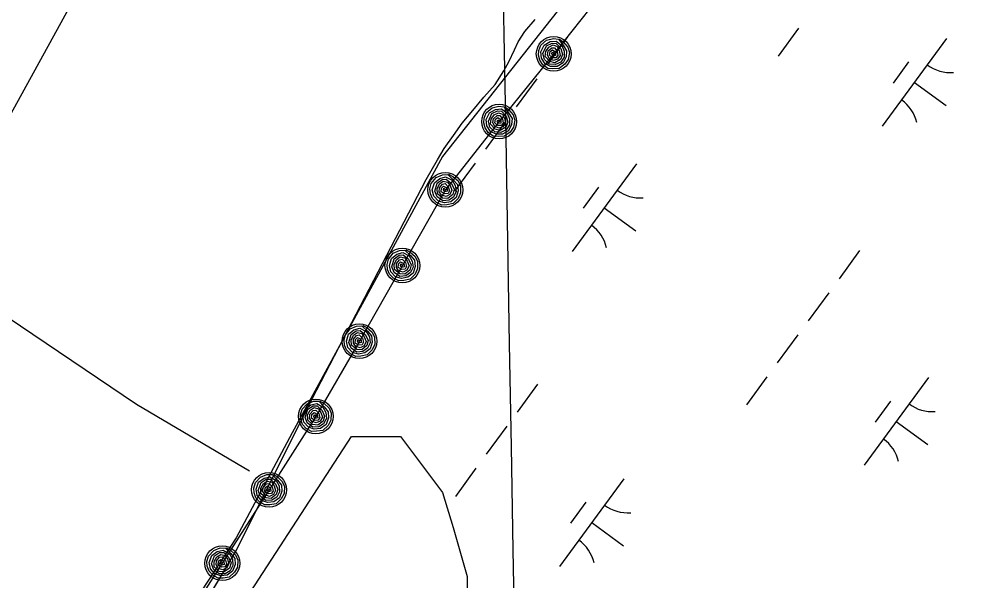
# Model space of a CAD drawing. Extents: x 3905714 to 3926767, y 183354 to 205755.
# Drawn here: x 3914646.5 to 3915092, y 187928.7 to 188186.8 of the extents above; entities that cross this region are included whole.
import ezdxf

# ---------------------------------------------------------------- set-up
doc = ezdxf.new("R2010")
doc.units = 0
for name, color, linetype in [('V-GRID-MAJR', 7, 'Continuous'), ('V-LEVE-TOET', 7, 'Continuous'), ('V-RIVR-EDGE', 7, 'Continuous'), ('V-RRAP-FSHR', 7, 'Continuous'), ('V-TOPO-MINR', 7, 'Continuous'), ('V-TOPO-SHOR', 7, 'Continuous'), ('V-WETL-SWMP', 7, 'Continuous')]:
    doc.layers.add(name, color=color, linetype=linetype)

msp = doc.modelspace()

# ---------------------------------------------------------------- linework, layer by layer
at = {"layer": 'V-GRID-MAJR'}
msp.add_spline([(3914930.18, 184667.84), (3914884.14, 187327.39), (3914779.24, 193387.51), (3914694.62, 198275.87)], degree=3, dxfattribs=at)
at = {"layer": 'V-LEVE-TOET'}
msp.add_lwpolyline([(3914752.34, 187978.97), (3914700.39, 188009.69), (3914640.93, 188049.85), (3914599.12, 188074.76), (3914540.25, 188093.54)], dxfattribs=at)
at = {"layer": 'V-RIVR-EDGE'}
for points in [[(3915604.94, 189214.16), (3915307.8, 188778.79), (3915113.05, 188490.69), (3915014.87, 188355.49), (3914997.17, 188316.86), (3914907.04, 188207.42), (3914841.05, 188123.72), (3914771.84, 187996.57), (3914746.09, 187948.29), (3914633.42, 187776.07), (3914490.18, 187553.96), (3914317.96, 187185.39)], [(3914379.12, 187240.11), (3914445.11, 187401.06), (3914589.97, 187673.06), (3914799.2, 187994.96), (3914821.73, 187994.96), (3914841.05, 187969.21), (3914845.88, 187953.12), (3914852.31, 187930.58), (3914852.31, 187914.49), (3914844.27, 187903.22), (3914823.34, 187901.61), (3914800.81, 187901.61), (3914783.1, 187893.57), (3914771.84, 187877.47), (3914734.82, 187853.33), (3914707.46, 187829.19), (3914670.44, 187774.46), (3914655.95, 187734.23), (3914519.15, 187467.05), (3914498.22, 187417.15), (3914470.86, 187359.21), (3914367.04, 187032.03)]]:
    msp.add_lwpolyline(points, dxfattribs=at)
at = {"layer": 'V-RRAP-FSHR'}
for points in [[(3915129.94, 188492.45), (3915105.88, 188460.49), (3915082.41, 188428.1), (3915059.71, 188395.62), (3915035.74, 188363.13), (3915012.4, 188330.64), (3914989.65, 188298.15), (3914965.56, 188266.16), (3914940.98, 188234.22), (3914916.9, 188202.28), (3914892.11, 188170.9), (3914866.99, 188139.76), (3914842.29, 188108.34), (3914822.55, 188073.56), (3914802.81, 188038.77), (3914782.74, 188004.18), (3914761.26, 187970.43), (3914739.78, 187936.69), (3914718.31, 187902.94)], [(3914894.77, 188177.72), (3914896.46, 188176.51), (3914898.59, 188174.03), (3914899.3, 188171.55), (3914898.81, 188168.37), (3914897.24, 188166.1), (3914894.58, 188164.11), (3914891.67, 188164.05), (3914889.41, 188164.22), (3914887.11, 188165.89), (3914885.66, 188167.96), (3914885.1, 188170.25), (3914885.2, 188172.47), (3914886.23, 188174.87), (3914888.86, 188177.15), (3914891.93, 188177.98), (3914894.31, 188177.67), (3914896.46, 188174.88), (3914898.04, 188172.37), (3914897.86, 188169.58), (3914896.4, 188166.7), (3914893.72, 188165.14), (3914890.7, 188165.13), (3914888.18, 188166.34), (3914886.43, 188168.88), (3914886.2, 188171.85), (3914887.74, 188174.93), (3914890.42, 188176.52), (3914893.2, 188176.8), (3914895.87, 188174.76), (3914896.94, 188172.21), (3914896.83, 188169.37), (3914895.3, 188167.06), (3914892.91, 188165.95), (3914890.16, 188166.18), (3914887.88, 188168.35), (3914887.17, 188171.1), (3914888.84, 188174.61), (3914891.39, 188175.86), (3914893.28, 188175.64), (3914895.3, 188173.34), (3914896.11, 188170.58), (3914895.19, 188168.32), (3914892.57, 188166.79), (3914890.26, 188167.33), (3914888.22, 188169.65), (3914888.46, 188172.05), (3914889.88, 188174.03), (3914891.81, 188174.99), (3914893.74, 188174.26), (3914894.64, 188172.48), (3914895.07, 188170.22), (3914893.86, 188168.53), (3914892.01, 188167.87), (3914890.01, 188168.74), (3914889.24, 188170.49), (3914889.55, 188172.23), (3914891.18, 188173.73), (3914892.51, 188173.75), (3914893.68, 188172.13), (3914893.95, 188170.22), (3914893.07, 188169.09), (3914891.51, 188169.11), (3914890.1, 188170.35), (3914890.45, 188171.95), (3914891.53, 188172.73), (3914892.88, 188171.8), (3914892.91, 188170.15), (3914891.74, 188170.01), (3914891.2, 188171.01), (3914891.55, 188171.78), (3914892.14, 188170.93)], [(3914869.66, 188146.58), (3914871.35, 188145.37), (3914873.48, 188142.89), (3914874.19, 188140.41), (3914873.69, 188137.24), (3914872.13, 188134.97), (3914869.47, 188132.98), (3914866.56, 188132.91), (3914864.3, 188133.09), (3914862, 188134.76), (3914860.55, 188136.83), (3914859.99, 188139.12), (3914860.08, 188141.33), (3914861.12, 188143.73), (3914863.75, 188146.01), (3914866.82, 188146.84), (3914869.2, 188146.53), (3914871.35, 188143.75), (3914872.93, 188141.23), (3914872.75, 188138.45), (3914871.29, 188135.56), (3914868.61, 188134.01), (3914865.59, 188134), (3914863.07, 188135.2), (3914861.32, 188137.74), (3914861.09, 188140.71), (3914862.63, 188143.79), (3914865.31, 188145.39), (3914868.09, 188145.67), (3914870.76, 188143.62), (3914871.83, 188141.07), (3914871.71, 188138.23), (3914870.19, 188135.92), (3914867.79, 188134.81), (3914865.04, 188135.04), (3914862.77, 188137.21), (3914862.06, 188139.96), (3914863.73, 188143.47), (3914866.28, 188144.72), (3914868.17, 188144.51), (3914870.19, 188142.21), (3914871, 188139.44), (3914870.08, 188137.18), (3914867.46, 188135.65), (3914865.15, 188136.2), (3914863.11, 188138.52), (3914863.35, 188140.91), (3914864.77, 188142.9), (3914866.7, 188143.85), (3914868.63, 188143.12), (3914869.53, 188141.35), (3914869.96, 188139.08), (3914868.75, 188137.39), (3914866.9, 188136.74), (3914864.9, 188137.6), (3914864.12, 188139.35), (3914864.44, 188141.09), (3914866.07, 188142.6), (3914867.4, 188142.62), (3914868.57, 188140.99), (3914868.83, 188139.09), (3914867.96, 188137.95), (3914866.4, 188137.97), (3914864.99, 188139.22), (3914865.34, 188140.81), (3914866.42, 188141.6), (3914867.77, 188140.66), (3914867.8, 188139.02), (3914866.63, 188138.87), (3914866.09, 188139.88), (3914866.44, 188140.64), (3914867.03, 188139.79)], [(3914843.81, 188115.51), (3914845.68, 188114.58), (3914848.19, 188112.49), (3914849.29, 188110.15), (3914849.31, 188106.94), (3914848.13, 188104.45), (3914845.83, 188102.05), (3914842.98, 188101.52), (3914840.71, 188101.32), (3914838.17, 188102.6), (3914836.41, 188104.41), (3914835.48, 188106.58), (3914835.22, 188108.78), (3914835.85, 188111.31), (3914838.07, 188113.99), (3914840.97, 188115.3), (3914843.38, 188115.39), (3914845.95, 188112.99), (3914847.92, 188110.76), (3914848.19, 188107.98), (3914847.21, 188104.9), (3914844.82, 188102.93), (3914841.84, 188102.43), (3914839.16, 188103.21), (3914837.02, 188105.43), (3914836.31, 188108.33), (3914837.33, 188111.62), (3914839.72, 188113.63), (3914842.42, 188114.35), (3914845.39, 188112.77), (3914846.85, 188110.42), (3914847.2, 188107.6), (3914846.07, 188105.08), (3914843.88, 188103.6), (3914841.13, 188103.37), (3914838.54, 188105.15), (3914837.39, 188107.75), (3914838.47, 188111.48), (3914840.78, 188113.13), (3914842.69, 188113.22), (3914845.05, 188111.28), (3914846.3, 188108.68), (3914845.75, 188106.3), (3914843.41, 188104.37), (3914841.05, 188104.53), (3914838.66, 188106.49), (3914838.51, 188108.89), (3914839.58, 188111.08), (3914841.34, 188112.34), (3914843.36, 188111.93), (3914844.54, 188110.32), (3914845.33, 188108.16), (3914844.41, 188106.29), (3914842.69, 188105.35), (3914840.57, 188105.88), (3914839.53, 188107.48), (3914839.56, 188109.25), (3914840.92, 188111), (3914842.23, 188111.23), (3914843.65, 188109.82), (3914844.22, 188107.98), (3914843.54, 188106.72), (3914841.99, 188106.49), (3914840.41, 188107.49), (3914840.49, 188109.12), (3914841.43, 188110.07), (3914842.92, 188109.36), (3914843.21, 188107.74), (3914842.08, 188107.41), (3914841.38, 188108.31), (3914841.6, 188109.13), (3914842.33, 188108.38)], [(3914824.07, 188080.72), (3914825.94, 188079.8), (3914828.45, 188077.7), (3914829.54, 188075.36), (3914829.57, 188072.15), (3914828.39, 188069.66), (3914826.09, 188067.26), (3914823.23, 188066.73), (3914820.97, 188066.54), (3914818.43, 188067.81), (3914816.66, 188069.62), (3914815.74, 188071.79), (3914815.48, 188073.99), (3914816.11, 188076.52), (3914818.33, 188079.2), (3914821.23, 188080.51), (3914823.64, 188080.6), (3914826.21, 188078.2), (3914828.17, 188075.97), (3914828.45, 188073.19), (3914827.47, 188070.11), (3914825.08, 188068.14), (3914822.1, 188067.64), (3914819.42, 188068.42), (3914817.28, 188070.65), (3914816.57, 188073.54), (3914817.59, 188076.83), (3914819.98, 188078.84), (3914822.68, 188079.56), (3914825.65, 188077.98), (3914827.11, 188075.63), (3914827.46, 188072.81), (3914826.33, 188070.29), (3914824.14, 188068.8), (3914821.39, 188068.58), (3914818.8, 188070.36), (3914817.65, 188072.96), (3914818.73, 188076.69), (3914821.04, 188078.34), (3914822.94, 188078.43), (3914825.31, 188076.49), (3914826.56, 188073.89), (3914826.01, 188071.51), (3914823.67, 188069.58), (3914821.31, 188069.74), (3914818.92, 188071.7), (3914818.77, 188074.11), (3914819.84, 188076.29), (3914821.6, 188077.55), (3914823.62, 188077.14), (3914824.8, 188075.53), (3914825.59, 188073.37), (3914824.66, 188071.5), (3914822.95, 188070.56), (3914820.83, 188071.09), (3914819.79, 188072.69), (3914819.81, 188074.46), (3914821.18, 188076.21), (3914822.49, 188076.44), (3914823.91, 188075.03), (3914824.48, 188073.19), (3914823.79, 188071.93), (3914822.25, 188071.7), (3914820.67, 188072.7), (3914820.75, 188074.33), (3914821.69, 188075.28), (3914823.17, 188074.57), (3914823.47, 188072.96), (3914822.34, 188072.62), (3914821.64, 188073.52), (3914821.86, 188074.34), (3914822.59, 188073.59)], [(3914804.33, 188045.93), (3914806.2, 188045.01), (3914808.71, 188042.91), (3914809.8, 188040.57), (3914809.83, 188037.36), (3914808.65, 188034.87), (3914806.35, 188032.47), (3914803.49, 188031.94), (3914801.23, 188031.74), (3914798.69, 188033.02), (3914796.92, 188034.83), (3914796, 188037), (3914795.74, 188039.2), (3914796.37, 188041.74), (3914798.59, 188044.41), (3914801.49, 188045.73), (3914803.89, 188045.81), (3914806.47, 188043.41), (3914808.43, 188041.18), (3914808.71, 188038.4), (3914807.73, 188035.32), (3914805.34, 188033.35), (3914802.36, 188032.85), (3914799.68, 188033.64), (3914797.54, 188035.86), (3914796.83, 188038.75), (3914797.85, 188042.04), (3914800.24, 188044.05), (3914802.94, 188044.77), (3914805.91, 188043.19), (3914807.37, 188040.84), (3914807.72, 188038.02), (3914806.59, 188035.5), (3914804.4, 188034.02), (3914801.65, 188033.79), (3914799.06, 188035.57), (3914797.91, 188038.17), (3914798.98, 188041.9), (3914801.3, 188043.55), (3914803.2, 188043.64), (3914805.56, 188041.7), (3914806.82, 188039.1), (3914806.27, 188036.72), (3914803.93, 188034.79), (3914801.57, 188034.95), (3914799.18, 188036.91), (3914799.03, 188039.32), (3914800.1, 188041.5), (3914801.86, 188042.76), (3914803.88, 188042.35), (3914805.06, 188040.74), (3914805.85, 188038.58), (3914804.92, 188036.71), (3914803.21, 188035.77), (3914801.09, 188036.3), (3914800.05, 188037.9), (3914800.07, 188039.67), (3914801.44, 188041.42), (3914802.75, 188041.65), (3914804.17, 188040.24), (3914804.74, 188038.4), (3914804.06, 188037.14), (3914802.51, 188036.91), (3914800.92, 188037.91), (3914801.01, 188039.54), (3914801.95, 188040.49), (3914803.43, 188039.78), (3914803.73, 188038.17), (3914802.6, 188037.83), (3914801.9, 188038.73), (3914802.12, 188039.55), (3914802.85, 188038.8)], [(3914784.62, 188011.25), (3914786.44, 188010.24), (3914788.84, 188008.02), (3914789.81, 188005.63), (3914789.68, 188002.42), (3914788.37, 187999.99), (3914785.96, 187997.71), (3914783.07, 187997.33), (3914780.8, 187997.24), (3914778.33, 187998.64), (3914776.66, 188000.54), (3914775.85, 188002.76), (3914775.7, 188004.97), (3914776.46, 188007.47), (3914778.81, 188010.03), (3914781.77, 188011.19), (3914784.18, 188011.15), (3914786.62, 188008.63), (3914788.48, 188006.3), (3914788.61, 188003.51), (3914787.48, 188000.49), (3914784.99, 187998.64), (3914781.99, 187998.29), (3914779.35, 187999.21), (3914777.33, 188001.54), (3914776.76, 188004.46), (3914777.95, 188007.7), (3914780.44, 188009.58), (3914783.17, 188010.17), (3914786.05, 188008.43), (3914787.39, 188006.02), (3914787.6, 188003.18), (3914786.35, 188000.72), (3914784.09, 187999.35), (3914781.33, 187999.27), (3914778.83, 188001.17), (3914777.81, 188003.83), (3914779.08, 188007.5), (3914781.47, 188009.03), (3914783.38, 188009.03), (3914785.64, 188006.97), (3914786.76, 188004.31), (3914786.09, 188001.96), (3914783.66, 188000.15), (3914781.3, 188000.43), (3914779.02, 188002.51), (3914778.99, 188004.92), (3914780.17, 188007.04), (3914781.99, 188008.21), (3914783.99, 188007.7), (3914785.08, 188006.04), (3914785.76, 188003.83), (3914784.74, 188002.02), (3914782.98, 188001.16), (3914780.89, 188001.8), (3914779.93, 188003.45), (3914780.05, 188005.22), (3914781.5, 188006.89), (3914782.82, 188007.06), (3914784.17, 188005.58), (3914784.64, 188003.71), (3914783.9, 188002.49), (3914782.34, 188002.33), (3914780.81, 188003.41), (3914780.98, 188005.04), (3914781.97, 188005.94), (3914783.41, 188005.16), (3914783.62, 188003.53), (3914782.48, 188003.25), (3914781.82, 188004.19), (3914782.09, 188004.99), (3914782.77, 188004.21)], [(3914763.14, 187977.51), (3914764.96, 187976.49), (3914767.36, 187974.27), (3914768.33, 187971.88), (3914768.2, 187968.67), (3914766.9, 187966.24), (3914764.48, 187963.97), (3914761.6, 187963.58), (3914759.32, 187963.5), (3914756.85, 187964.9), (3914755.18, 187966.8), (3914754.37, 187969.01), (3914754.22, 187971.23), (3914754.98, 187973.72), (3914757.33, 187976.28), (3914760.29, 187977.45), (3914762.7, 187977.41), (3914765.15, 187974.88), (3914767, 187972.56), (3914767.13, 187969.77), (3914766, 187966.74), (3914763.51, 187964.9), (3914760.51, 187964.55), (3914757.87, 187965.47), (3914755.85, 187967.79), (3914755.28, 187970.72), (3914756.47, 187973.95), (3914758.96, 187975.84), (3914761.69, 187976.42), (3914764.58, 187974.69), (3914765.92, 187972.28), (3914766.12, 187969.44), (3914764.87, 187966.98), (3914762.61, 187965.61), (3914759.85, 187965.52), (3914757.35, 187967.43), (3914756.34, 187970.08), (3914757.6, 187973.76), (3914759.99, 187975.28), (3914761.9, 187975.28), (3914764.16, 187973.22), (3914765.28, 187970.57), (3914764.61, 187968.21), (3914762.18, 187966.4), (3914759.83, 187966.68), (3914757.54, 187968.76), (3914757.51, 187971.17), (3914758.7, 187973.3), (3914760.51, 187974.47), (3914762.51, 187973.96), (3914763.6, 187972.29), (3914764.28, 187970.09), (3914763.27, 187968.27), (3914761.51, 187967.42), (3914759.42, 187968.05), (3914758.46, 187969.71), (3914758.57, 187971.47), (3914760.02, 187973.15), (3914761.34, 187973.32), (3914762.69, 187971.83), (3914763.16, 187969.97), (3914762.42, 187968.74), (3914760.86, 187968.59), (3914759.33, 187969.67), (3914759.5, 187971.3), (3914760.49, 187972.19), (3914761.93, 187971.41), (3914762.15, 187969.79), (3914761, 187969.51), (3914760.35, 187970.45), (3914760.61, 187971.25), (3914761.3, 187970.47)], [(3914741.67, 187943.77), (3914743.48, 187942.75), (3914745.88, 187940.53), (3914746.86, 187938.14), (3914746.72, 187934.93), (3914745.42, 187932.5), (3914743, 187930.22), (3914740.12, 187929.84), (3914737.85, 187929.76), (3914735.37, 187931.16), (3914733.7, 187933.05), (3914732.89, 187935.27), (3914732.74, 187937.48), (3914733.5, 187939.98), (3914735.85, 187942.54), (3914738.82, 187943.7), (3914741.22, 187943.67), (3914743.67, 187941.14), (3914745.52, 187938.81), (3914745.65, 187936.02), (3914744.52, 187933), (3914742.03, 187931.15), (3914739.03, 187930.8), (3914736.39, 187931.72), (3914734.37, 187934.05), (3914733.81, 187936.98), (3914735, 187940.21), (3914737.48, 187942.09), (3914740.21, 187942.68), (3914743.1, 187940.95), (3914744.44, 187938.53), (3914744.64, 187935.7), (3914743.39, 187933.23), (3914741.13, 187931.86), (3914738.37, 187931.78), (3914735.87, 187933.68), (3914734.86, 187936.34), (3914736.12, 187940.01), (3914738.51, 187941.54), (3914740.42, 187941.54), (3914742.68, 187939.48), (3914743.8, 187936.82), (3914743.14, 187934.47), (3914740.7, 187932.66), (3914738.35, 187932.94), (3914736.06, 187935.02), (3914736.04, 187937.43), (3914737.22, 187939.55), (3914739.04, 187940.72), (3914741.03, 187940.21), (3914742.12, 187938.55), (3914742.8, 187936.35), (3914741.79, 187934.53), (3914740.03, 187933.67), (3914737.94, 187934.31), (3914736.98, 187935.96), (3914737.09, 187937.73), (3914738.54, 187939.4), (3914739.86, 187939.57), (3914741.21, 187938.09), (3914741.69, 187936.23), (3914740.94, 187935), (3914739.39, 187934.85), (3914737.85, 187935.92), (3914738.02, 187937.55), (3914739.01, 187938.45), (3914740.46, 187937.67), (3914740.67, 187936.04), (3914739.52, 187935.77), (3914738.87, 187936.7), (3914739.14, 187937.5), (3914739.82, 187936.72)]]:
    msp.add_lwpolyline(points, dxfattribs=at)
for centre in [(3914892.11, 188170.9), (3914867, 188139.76), (3914842.29, 188108.35), (3914822.55, 188073.56), (3914802.81, 188038.77), (3914782.74, 188004.18), (3914761.26, 187970.43), (3914739.78, 187936.69)]:
    msp.add_circle(centre, 8, dxfattribs=at)
at = {"layer": 'V-TOPO-MINR'}
msp.add_lwpolyline([(3914184.96, 187503.5), (3914196.74, 187514.75), (3914208.33, 187526.22), (3914243.86, 187562.4), (3914272.61, 187592.54), (3914300.75, 187623.21), (3914327.99, 187654.68), (3914354.62, 187686.69), (3914407.31, 187751.91), (3914430.47, 187781.64), (3914452.91, 187811.89), (3914474.27, 187842.92), (3914494.9, 187874.46), (3914790.36, 188412.68), (3915372.48, 189084.64), (3915385.95, 189103.26), (3915669.65, 189841.93)], dxfattribs=at)
at = {"layer": 'V-TOPO-SHOR'}
msp.add_lwpolyline([(3914687.89, 187844.92), (3914745.75, 187941.6), (3914781.3, 188012.57), (3914833.47, 188113.13), (3914838.72, 188122.16), (3914841.77, 188127.44), (3914846.06, 188133.41), (3914850.08, 188138.97), (3914854.93, 188144.8), (3914859.91, 188150.92), (3914865.18, 188156.76), (3914869.19, 188163.15), (3914871.54, 188167.18), (3914874.03, 188172.73), (3914875.83, 188176.48), (3914878.88, 188181.2), (3914883.59, 188186.76)], dxfattribs=at)
at = {"layer": 'V-WETL-SWMP'}
for p, q in [((3914878.88, 188181.2), (3914883.59, 188186.76)), ((3914875.83, 188176.48), (3914878.88, 188181.2)), ((3915004.67, 188182.77), (3914995.21, 188169.87)), ((3914874.03, 188172.73), (3914875.83, 188176.48)), ((3914898.51, 188178.73), (3914889.05, 188165.83)), ((3915072.68, 188177.94), (3915043.13, 188137.61)), ((3914871.54, 188167.18), (3914874.03, 188172.73)), ((3914865.18, 188156.76), (3914869.19, 188163.15)), ((3914869.19, 188163.15), (3914871.54, 188167.18)), ((3915055.22, 188167.18), (3915048.13, 188157.5)), ((3914884.32, 188159.37), (3914874.87, 188146.47)), ((3914859.91, 188150.92), (3914865.18, 188156.76)), ((3915057.9, 188157.78), (3915072.42, 188147.14)), ((3914854.93, 188144.8), (3914859.91, 188150.92)), ((3914850.08, 188138.97), (3914854.93, 188144.8)), ((3914846.06, 188133.41), (3914850.08, 188138.97)), ((3914870.14, 188140.01), (3914860.68, 188127.11)), ((3914841.77, 188127.44), (3914846.06, 188133.41)), ((3914838.73, 188122.16), (3914841.77, 188127.44)), ((3914833.47, 188113.13), (3914838.73, 188122.16)), ((3914855.95, 188120.65), (3914846.5, 188107.75)), ((3914930.14, 188120.33), (3914900.59, 188079.99)), ((3914781.3, 188012.57), (3914833.47, 188113.13)), ((3914912.68, 188109.56), (3914905.59, 188099.88)), ((3914915.36, 188100.16), (3914929.88, 188089.52)), ((3915032.69, 188080.43), (3915023.23, 188067.52)), ((3915018.5, 188061.07), (3915009.05, 188048.16)), ((3915004.32, 188041.71), (3914994.86, 188028.8)), ((3914990.13, 188022.35), (3914980.68, 188009.44)), ((3915064.32, 188022.02), (3915034.77, 187981.69)), ((3914884.72, 188019.06), (3914875.27, 188006.15)), ((3914745.75, 187941.6), (3914781.3, 188012.57)), ((3915046.86, 188011.25), (3915039.77, 188001.57)), ((3914870.54, 187999.7), (3914861.08, 187986.79)), ((3915049.54, 188001.85), (3915064.06, 187991.22)), ((3914856.35, 187980.34), (3914846.9, 187967.43)), ((3914924.36, 187975.5), (3914894.81, 187935.17)), ((3914906.91, 187964.74), (3914899.82, 187955.06)), ((3914909.59, 187955.34), (3914924.11, 187944.7)), ((3914687.89, 187844.92), (3914745.75, 187941.6))]:
    msp.add_line(p, q, dxfattribs=at)
for centre, start, end in [((3915074.42, 188179.92), 233, 274.5436), ((3915041.77, 188135.35), 13, 54.5436), ((3914931.88, 188122.3), 233, 274.5436), ((3914899.23, 188077.74), 13, 54.5436), ((3915066.06, 188023.99), 233, 274.5436), ((3915033.41, 187979.43), 13, 54.5436), ((3914926.1, 187977.48), 233, 274.5436), ((3914893.45, 187932.92), 13, 54.5436)]:
    msp.add_arc(centre, 17.62, start, end, dxfattribs=at)

doc.saveas('drawing.dxf')
